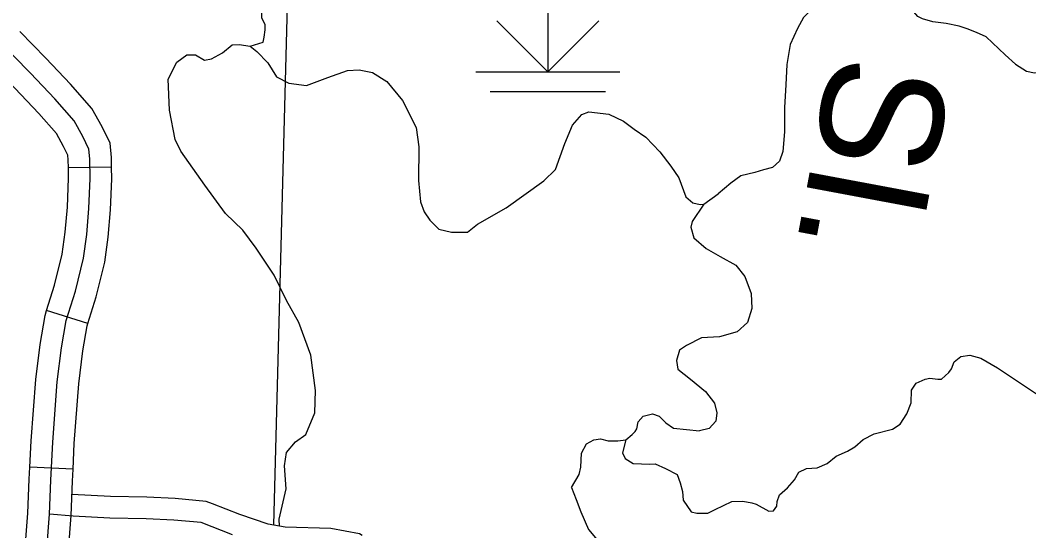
# Model space of a CAD drawing. Extents: x 8749 to 11879, y 13275 to 15339.
# Drawn here: x 10507.7 to 10577.7, y 13475 to 13510.5 of the extents above; entities that cross this region are included whole.
import ezdxf

# ---------------------------------------------------------------- set-up
doc = ezdxf.new("R2010")
doc.units = 0
for name, color, linetype in [('Level 32', 7, 'Continuous'), ('Level 35', 7, 'Continuous'), ('Level 43', 7, 'Continuous'), ('Level 44', 7, 'Continuous'), ('Level 45', 7, 'Continuous'), ('Level 5', 7, 'Continuous')]:
    doc.layers.add(name, color=color, linetype=linetype)

msp = doc.modelspace()

# ---------------------------------------------------------------- linework, layer by layer
at = {"layer": 'Level 32'}
for p, q in [((10514.04, 13500.266), (10511.04, 13500.217)), ((10512.392, 13489.408), (10509.531, 13490.31)), ((10511.361, 13479.295), (10508.364, 13479.447))]:
    msp.add_line(p, q, dxfattribs=at)
for points in [[(10514.04, 13500.266), (10514.029, 13500.939), (10513.929, 13501.935), (10513.374, 13503.076), (10512.676, 13504.344), (10511.194, 13506.022), (10509.478, 13507.83), (10507.663, 13509.673)], [(10511.04, 13500.217), (10511.031, 13500.765), (10510.997, 13501.103), (10510.709, 13501.696), (10510.208, 13502.607), (10508.981, 13503.996), (10507.321, 13505.745), (10505.525, 13507.569)], [(10509.531, 13490.31), (10510.085, 13492.069), (10510.61, 13494.235), (10510.817, 13495.749), (10510.966, 13497.502), (10511.052, 13499.494), (10511.04, 13500.217)], [(10512.392, 13489.408), (10512.976, 13491.264), (10513.562, 13493.677), (10513.799, 13495.418), (10513.961, 13497.31), (10514.053, 13499.454), (10514.04, 13500.266)], [(10508.364, 13479.447), (10508.457, 13481.263), (10508.771, 13485.522), (10509.069, 13487.954), (10509.426, 13489.978), (10509.531, 13490.309)], [(10511.361, 13479.295), (10511.451, 13481.076), (10511.758, 13485.229), (10512.037, 13487.51), (10512.347, 13489.265), (10512.392, 13489.409)], [(10507.723, 13468.915), (10507.88, 13471.733), (10508.234, 13476.261), (10508.322, 13478.613), (10508.364, 13479.447)], [(10510.719, 13468.749), (10510.873, 13471.533), (10511.23, 13476.088), (10511.319, 13478.48), (10511.361, 13479.295)]]:
    msp.add_lwpolyline(points, dxfattribs=at)
at = {"layer": 'Level 35'}
for points in [[(10523.643, 13508.665), (10524.544, 13508.945), (10524.62, 13509.3), (10524.695, 13509.806), (10524.695, 13510.136), (10524.468, 13510.642), (10524.468, 13511.149), (10524.569, 13511.681), (10524.923, 13512.416), (10524.898, 13513.227), (10524.721, 13513.784), (10524.215, 13514.392), (10523.683, 13515.025), (10523.455, 13515.735), (10523.455, 13516.165), (10523.556, 13516.875), (10523.556, 13517.204), (10523.531, 13517.66), (10523.405, 13518.04), (10523.273, 13518.851)], [(10574.712, 13509.304), (10574.039, 13509.622), (10573.409, 13509.875), (10572.855, 13510.051), (10571.947, 13510.228), (10571.015, 13510.354), (10570.309, 13510.556), (10569.981, 13510.733), (10569.528, 13511.237), (10569.175, 13511.641), (10569.15, 13512.095), (10569.175, 13512.499), (10569.326, 13513.205), (10569.326, 13513.432), (10569.2, 13513.659), (10568.923, 13513.962), (10568.545, 13514.139), (10568.066, 13514.214)], [(10562.52, 13512.801), (10562.702, 13511.868), (10562.576, 13511.187), (10562.047, 13510.657), (10561.618, 13509.9), (10561.114, 13508.79), (10560.887, 13507.402), (10560.811, 13505.989), (10560.736, 13504.412), (10560.736, 13502.722), (10560.61, 13501.359), (10560.383, 13500.678), (10559.904, 13500.249), (10559.274, 13500.073), (10558.669, 13499.896), (10557.686, 13499.669), (10557.005, 13499.164), (10556.123, 13498.407)], [(10509.221, 13468.832), (10509.376, 13471.633), (10509.732, 13476.175), (10509.821, 13478.547), (10509.954, 13481.17), (10510.265, 13485.376), (10510.553, 13487.732), (10510.887, 13489.622), (10511.531, 13491.667), (10512.086, 13493.956), (10512.308, 13495.584), (10512.463, 13497.406), (10512.552, 13499.474), (10512.53, 13500.852), (10512.463, 13501.519), (10512.041, 13502.386), (10511.442, 13503.475), (10510.087, 13505.009), (10508.399, 13506.788), (10504.935, 13510.307)], [(10574.712, 13509.304), (10576.048, 13508.068), (10576.754, 13507.412), (10577.51, 13506.933), (10578.065, 13506.807), (10578.645, 13506.882), (10579.25, 13507.084), (10579.88, 13507.412), (10580.485, 13507.488), (10580.964, 13507.538), (10581.644, 13507.135), (10582.098, 13506.882), (10582.526, 13506.706), (10583.156, 13506.63), (10583.686, 13506.63), (10584.392, 13506.655), (10585.097, 13506.706), (10585.45, 13506.554), (10585.828, 13505.898), (10586.685, 13504.839), (10587.139, 13504.334), (10587.467, 13504.006), (10587.996, 13503.754)], [(10520.511, 13499.027), (10518.843, 13501.383), (10518.439, 13502.192), (10518.06, 13504.215), (10517.959, 13506.364), (10518.566, 13507.552), (10519.248, 13508.058), (10519.854, 13508.058), (10520.485, 13507.704), (10520.965, 13507.78), (10521.723, 13508.21), (10522.405, 13508.766), (10522.885, 13508.791), (10523.643, 13508.665), (10524.123, 13508.285), (10524.88, 13507.502), (10525.487, 13506.541), (10526.345, 13506.086), (10527.558, 13505.934), (10529.048, 13506.49), (10530.412, 13506.971), (10531.221, 13507.021), (10532.13, 13506.844), (10533.14, 13506.212), (10534.226, 13504.898), (10535.161, 13503.027), (10535.363, 13501.687), (10535.338, 13499.336), (10535.464, 13497.869), (10535.717, 13497.161), (10536.121, 13496.58), (10536.752, 13495.973), (10537.611, 13495.746), (10538.723, 13495.746), (10539.43, 13496.302), (10541.425, 13497.439), (10544.027, 13499.31), (10544.835, 13500.094)], [(10544.835, 13500.094), (10545.479, 13501.914), (10546.01, 13503.178), (10546.667, 13503.912), (10547.147, 13504.114), (10548.536, 13503.937), (10549.546, 13503.457), (10550.304, 13502.9), (10551.112, 13502.344), (10552.072, 13501.333), (10552.83, 13500.347), (10553.386, 13499.538), (10553.891, 13498.198), (10554.371, 13497.793), (10554.876, 13497.667), (10555.128, 13497.692), (10556.123, 13498.407)], [(10527.507, 13481.706), (10528.139, 13483.226), (10528.189, 13484.768), (10527.861, 13487.22), (10527.027, 13489.496), (10526.169, 13491.013), (10525.31, 13492.782), (10524.072, 13494.653), (10523.138, 13495.892), (10521.95, 13497.055), (10520.511, 13499.027)], [(10555.128, 13497.692), (10554.32, 13496.496), (10554.219, 13496.092), (10554.446, 13495.359), (10555.28, 13494.625), (10556.265, 13494.069), (10557.351, 13493.462), (10557.983, 13492.679), (10558.412, 13491.491), (10558.463, 13490.454), (10558.16, 13489.493), (10557.452, 13488.836), (10556.215, 13488.482), (10554.977, 13488.431), (10553.916, 13487.9), (10553.436, 13487.572), (10553.234, 13486.839), (10553.335, 13486.257), (10554.194, 13485.549), (10555.255, 13484.69), (10555.861, 13483.881), (10556.038, 13483.223), (10555.962, 13482.642), (10555.507, 13482.126), (10554.825, 13481.974)], [(10572.499, 13486.753), (10572.954, 13487.132), (10573.585, 13487.208), (10574.343, 13487.005), (10575.505, 13486.348), (10578.41, 13484.401), (10579.269, 13483.845)], [(10558.766, 13476.867), (10559.642, 13476.387), (10559.971, 13476.412), (10560.198, 13476.741), (10560.223, 13477.07), (10560.375, 13477.525), (10560.931, 13478.005), (10561.41, 13478.561), (10561.714, 13479.092), (10562.244, 13479.345), (10563.002, 13479.396), (10563.684, 13479.699), (10564.315, 13480.205), (10565.098, 13480.558), (10565.603, 13480.862), (10566.184, 13481.368), (10566.942, 13481.747), (10568.23, 13482.075), (10568.761, 13482.429), (10569.216, 13483.137), (10569.519, 13483.921), (10569.544, 13484.781), (10569.872, 13485.286), (10570.479, 13485.564), (10570.807, 13485.615), (10571.363, 13485.564), (10571.615, 13485.564), (10572.12, 13486.019), (10572.322, 13486.272), (10572.499, 13486.753)], [(10545.957, 13478.033), (10546.49, 13478.94), (10546.591, 13479.446), (10546.641, 13480.407), (10546.995, 13481.064), (10547.5, 13481.342), (10547.955, 13481.418), (10548.485, 13481.266), (10549.167, 13481.266), (10549.723, 13481.342), (10550.152, 13481.721), (10550.354, 13481.924), (10550.481, 13482.101), (10550.582, 13482.581), (10550.91, 13482.986), (10551.567, 13483.137), (10552.022, 13482.986), (10552.501, 13482.53), (10553.032, 13482.151), (10554.825, 13481.974)], [(10525.692, 13475.345), (10525.663, 13475.841), (10526.143, 13477.939), (10526.042, 13479.532), (10526.169, 13480.467), (10526.8, 13481.201), (10527.507, 13481.706)], [(10549.723, 13481.342), (10549.496, 13480.432), (10549.672, 13480.053), (10550.228, 13479.699), (10551.39, 13479.648), (10551.744, 13479.674), (10552.476, 13479.345), (10553.285, 13478.94), (10553.487, 13478.359), (10553.638, 13477.752), (10553.689, 13477.145), (10554.244, 13476.336), (10554.649, 13476.261), (10555.406, 13476.261), (10555.911, 13476.513), (10557.073, 13477.07), (10557.831, 13477.095), (10558.463, 13476.968), (10558.766, 13476.867)], [(10545.957, 13478.033), (10546.26, 13477.209)], [(10546.26, 13477.209), (10546.588, 13476.349), (10547.119, 13475.11), (10548.331, 13473.694), (10550.099, 13472.203), (10551.994, 13471.191), (10554.393, 13470.964), (10555.151, 13470.812), (10555.858, 13470.357), (10556.288, 13469.599), (10556.566, 13468.562), (10557.652, 13467.07), (10558.845, 13465.856)]]:
    msp.add_lwpolyline(points, dxfattribs=at)
at = {"layer": 'Level 43'}
msp.add_lwpolyline([(10522.421, 13474.752), (10520.258, 13475.597), (10518.348, 13475.774), (10516.439, 13475.863), (10513.907, 13475.908), (10511.375, 13476.041), (10509.732, 13476.175)], dxfattribs=at)
at = {"layer": 'Level 44'}
for p, q in [((10544.307, 13512.88), (10544.307, 13506.88)), ((10544.307, 13506.88), (10540.772, 13510.416)), ((10544.307, 13506.88), (10547.843, 13510.416)), ((10539.307, 13506.88), (10549.307, 13506.88)), ((10540.307, 13505.517), (10548.307, 13505.517))]:
    msp.add_line(p, q, dxfattribs=at)
at = {"layer": 'Level 45'}
for points in [[(10521.03, 13476.906), (10520.607, 13477.071), (10518.453, 13477.271), (10516.487, 13477.363), (10513.959, 13477.407), (10511.284, 13477.548)], [(10531.425, 13474.702), (10531.226, 13474.806), (10529.246, 13475.181), (10526.091, 13475.27), (10524.891, 13475.495), (10522.936, 13476.161), (10521.03, 13476.906)]]:
    msp.add_lwpolyline(points, dxfattribs=at)
at = {"layer": 'Level 5'}
msp.add_lwpolyline([(10527.082, 13544.089), (10525.267, 13475.424)], dxfattribs=at)

# ---------------------------------------------------------------- texts
at = {"layer": 'Level 35'}
msp.add_text('SI.', height=8.448, rotation=259.39003, dxfattribs=at).set_placement((10564.047, 13508.334))

doc.saveas('drawing.dxf')
